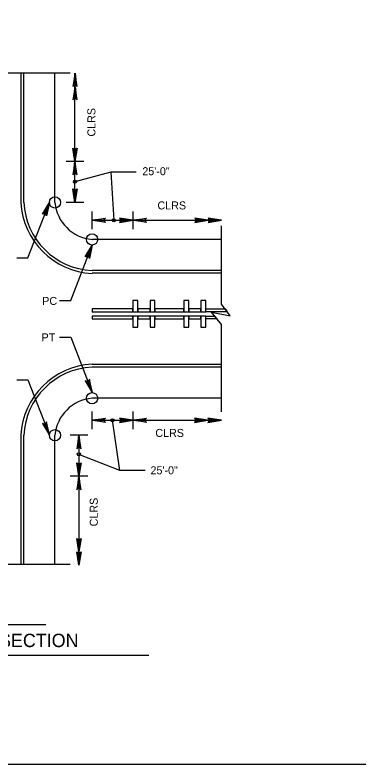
# Model space of a CAD drawing. Extents: x 632008 to 634206, y 294231 to 297795.
# Drawn here: x 632218.9 to 632347.6, y 297215.6 to 297496.3 of the extents above; entities that cross this region are included whole.
import ezdxf

# ---------------------------------------------------------------- set-up
doc = ezdxf.new("R2010")
doc.units = 0
for name, color, linetype in [('1', 7, 'Continuous'), ('3', 7, 'Continuous'), ('Level 2', 7, 'Continuous')]:
    doc.layers.add(name, color=color, linetype=linetype)

msp = doc.modelspace()

# ---------------------------------------------------------------- linework, layer by layer
at = {"layer": '1'}
for p, q in [((632177.83, 297267.85), (632230.42, 297267.85)), ((632142.03, 297256.38), (632268.98, 297256.38))]:
    msp.add_line(p, q, dxfattribs=at)
msp.add_lwpolyline([(632833.86, 297215.62), (632833.86, 297779.62), (632047.86, 297779.62), (632047.86, 297215.62), (632833.86, 297215.62), (632833.86, 297241.98), (632633.86, 297241.98), (632633.86, 297306.66), (632833.86, 297306.66), (632833.86, 297335.62), (632633.86, 297335.62), (632633.86, 297215.62), (632712.66, 297215.62), (632712.66, 297241.98), (632712.66, 297215.62), (632789.66, 297215.62), (632789.66, 297241.98), (632789.66, 297229.66), (632833.86, 297229.66)], dxfattribs=at)
for points in [[(632263, 297386.14), (632247.68, 297386.14), (632247.68, 297385.08), (632263, 297385.08)], [(632269.38, 297386.14), (632264.84, 297386.14), (632264.84, 297385.08), (632269.38, 297385.08)], [(632282.01, 297386.14), (632271.23, 297386.14), (632271.23, 297385.08), (632282.01, 297385.08)], [(632288.41, 297386.14), (632283.89, 297386.14), (632283.89, 297385.08), (632288.41, 297385.08)], [(632290.27, 297386.14), (632297.44, 297386.14), (632298.24, 297385.08), (632290.27, 297385.08)], [(632263, 297383.5), (632247.68, 297383.5), (632247.68, 297382.44), (632263, 297382.44)], [(632269.38, 297383.5), (632264.84, 297383.5), (632264.84, 297382.44), (632269.38, 297382.44)], [(632282.01, 297383.5), (632271.23, 297383.5), (632271.23, 297382.44), (632282.01, 297382.44)], [(632288.41, 297383.5), (632283.89, 297383.5), (632283.89, 297382.44), (632288.41, 297382.44)], [(632290.27, 297383.5), (632293.55, 297383.5), (632294.41, 297382.44), (632290.27, 297382.44)]]:
    msp.add_lwpolyline(points, close=True, dxfattribs=at)
at = {"layer": '3'}
for p, q in [((632241.28, 297426.08), (632241.28, 297474.47)), ((632244.59, 297441.42), (632237.98, 297441.42)), ((632254.75, 297437.45), (632241.28, 297433.84)), ((632244.59, 297426.08), (632237.98, 297426.08)), ((632247.68, 297416.08), (632247.68, 297422.69)), ((632263.02, 297416.08), (632263.02, 297422.69)), ((632247.68, 297419.38), (632296.08, 297419.38)), ((632247.68, 297341.15), (632247.68, 297347.76)), ((632263.02, 297341.15), (632263.02, 297347.76)), ((632247.68, 297344.45), (632296.08, 297344.45)), ((632258.09, 297325.57), (632255.32, 297344.44)), ((632246.05, 297338.81), (632239.44, 297338.81)), ((632242.75, 297338.81), (632242.75, 297290.12)), ((632246.05, 297323.48), (632239.44, 297323.48))]:
    msp.add_line(p, q, dxfattribs=at)
for points in [[(632241.92, 297469.75), (632241.57, 297469.93), (632241.31, 297474.55), (632241.92, 297469.75), (632242.13, 297469.51), (632241.31, 297474.55), (632241.09, 297469.93), (632240.75, 297469.76), (632241.31, 297474.55), (632240.51, 297469.51), (632240.75, 297469.76)], [(632241.92, 297464.73), (632241.57, 297464.91), (632241.31, 297469.53), (632241.92, 297464.73), (632242.13, 297464.49), (632241.31, 297469.53), (632241.09, 297464.91), (632240.75, 297464.74), (632241.31, 297469.53), (632240.51, 297464.49), (632240.75, 297464.74)], [(632241.89, 297446.22), (632241.54, 297446.04), (632241.28, 297441.42), (632241.89, 297446.22), (632242.1, 297446.46), (632241.28, 297441.42), (632241.06, 297446.03), (632240.71, 297446.2), (632241.28, 297441.42), (632240.48, 297446.46), (632240.71, 297446.2)], [(632241.89, 297436.63), (632241.54, 297436.8), (632241.28, 297441.42), (632241.89, 297436.63), (632242.1, 297436.38), (632241.28, 297441.42), (632241.06, 297436.81), (632240.71, 297436.64), (632241.28, 297441.42), (632240.48, 297436.38), (632240.71, 297436.64)], [(632264.17, 297437.45), (632254.75, 297437.45), (632255.81, 297419.38)], [(632241.89, 297430.88), (632241.54, 297430.7), (632241.28, 297426.08), (632241.89, 297430.88), (632242.1, 297431.12), (632241.28, 297426.08), (632241.06, 297430.7), (632240.71, 297430.86), (632241.28, 297426.08), (632240.48, 297431.12), (632240.71, 297430.86)], [(632219.49, 297405.27), (632223.7, 297405.27), (632231.7, 297426.08)], [(632229.46, 297421.8), (632229.85, 297421.84), (632231.7, 297426.08), (632229.46, 297421.8), (632229.18, 297421.64), (632231.7, 297426.08), (632230.3, 297421.68), (632230.57, 297421.4), (632231.7, 297426.08), (632230.69, 297421.08), (632230.57, 297421.4)], [(632252.47, 297418.78), (632252.3, 297419.12), (632247.68, 297419.38), (632252.47, 297418.78), (632252.72, 297418.57), (632247.68, 297419.38), (632252.29, 297419.61), (632252.46, 297419.95), (632247.68, 297419.38), (632252.72, 297420.18), (632252.46, 297419.95)], [(632258.22, 297418.78), (632258.4, 297419.12), (632263.02, 297419.38), (632258.22, 297418.78), (632257.98, 297418.57), (632263.02, 297419.38), (632258.41, 297419.61), (632258.24, 297419.95), (632263.02, 297419.38), (632257.98, 297420.18), (632258.24, 297419.95)], [(632267.81, 297418.78), (632267.64, 297419.12), (632263.02, 297419.38), (632267.81, 297418.78), (632268.06, 297418.57), (632263.02, 297419.38), (632267.63, 297419.61), (632267.8, 297419.95), (632263.02, 297419.38), (632268.06, 297420.18), (632267.8, 297419.95)], [(632286.34, 297418.77), (632286.51, 297419.12), (632291.13, 297419.37), (632286.34, 297418.77), (632286.09, 297418.56), (632291.13, 297419.37), (632286.52, 297419.6), (632286.35, 297419.94), (632291.13, 297419.37), (632286.09, 297420.17), (632286.35, 297419.94)], [(632291.36, 297418.77), (632291.53, 297419.12), (632296.15, 297419.37), (632291.36, 297418.77), (632291.11, 297418.56), (632296.15, 297419.37), (632291.54, 297419.6), (632291.37, 297419.94), (632296.15, 297419.37), (632291.11, 297420.17), (632291.37, 297419.94)], [(632235.47, 297389.29), (632239.69, 297389.29), (632247.68, 297410.1)], [(632245.44, 297405.82), (632245.83, 297405.86), (632247.68, 297410.1), (632245.44, 297405.82), (632245.16, 297405.66), (632247.68, 297410.1), (632246.29, 297405.7), (632246.55, 297405.42), (632247.68, 297410.1), (632246.67, 297405.1), (632246.55, 297405.42)], [(632235.47, 297375.6), (632239.69, 297375.6), (632247.68, 297354.79)], [(632219.49, 297359.62), (632223.7, 297359.62), (632231.7, 297338.81)], [(632245.44, 297359.08), (632245.83, 297359.03), (632247.68, 297354.79), (632245.44, 297359.08), (632245.16, 297359.23), (632247.68, 297354.79), (632246.29, 297359.2), (632246.55, 297359.47), (632247.68, 297354.79), (632246.67, 297359.8), (632246.55, 297359.47)], [(632229.46, 297343.1), (632229.85, 297343.05), (632231.7, 297338.81), (632229.46, 297343.1), (632229.18, 297343.25), (632231.7, 297338.81), (632230.3, 297343.22), (632230.57, 297343.49), (632231.7, 297338.81), (632230.69, 297343.82), (632230.57, 297343.49)], [(632252.47, 297343.85), (632252.3, 297344.2), (632247.68, 297344.45), (632252.47, 297343.85), (632252.72, 297343.64), (632247.68, 297344.45), (632252.29, 297344.68), (632252.46, 297345.02), (632247.68, 297344.45), (632252.72, 297345.25), (632252.46, 297345.02)], [(632258.22, 297343.85), (632258.4, 297344.2), (632263.02, 297344.45), (632258.22, 297343.85), (632257.98, 297343.64), (632263.02, 297344.45), (632258.41, 297344.68), (632258.24, 297345.02), (632263.02, 297344.45), (632257.98, 297345.25), (632258.24, 297345.02)], [(632267.81, 297343.85), (632267.64, 297344.2), (632263.02, 297344.45), (632267.81, 297343.85), (632268.06, 297343.64), (632263.02, 297344.45), (632267.63, 297344.68), (632267.8, 297345.02), (632263.02, 297344.45), (632268.06, 297345.25), (632267.8, 297345.02)], [(632286.26, 297343.85), (632286.44, 297344.2), (632291.06, 297344.45), (632286.26, 297343.85), (632286.02, 297343.64), (632291.06, 297344.45), (632286.44, 297344.68), (632286.28, 297345.02), (632291.06, 297344.45), (632286.02, 297345.25), (632286.28, 297345.02)], [(632291.28, 297343.85), (632291.46, 297344.2), (632296.08, 297344.45), (632291.28, 297343.85), (632291.04, 297343.64), (632296.08, 297344.45), (632291.46, 297344.68), (632291.3, 297345.02), (632296.08, 297344.45), (632291.04, 297345.25), (632291.3, 297345.02)], [(632243.35, 297334.02), (632243, 297334.19), (632242.75, 297338.81), (632243.35, 297334.02), (632243.56, 297333.77), (632242.75, 297338.81), (632242.52, 297334.2), (632242.18, 297334.03), (632242.75, 297338.81), (632241.95, 297333.77), (632242.18, 297334.03)], [(632267.5, 297325.57), (632258.09, 297325.57), (632242.73, 297331.66)], [(632243.35, 297328.27), (632243, 297328.09), (632242.75, 297323.48), (632243.35, 297328.27), (632243.56, 297328.52), (632242.75, 297323.48), (632242.52, 297328.09), (632242.18, 297328.26), (632242.75, 297323.48), (632241.95, 297328.52), (632242.18, 297328.26)], [(632243.35, 297318.68), (632243, 297318.86), (632242.75, 297323.48), (632243.35, 297318.68), (632243.56, 297318.43), (632242.75, 297323.48), (632242.52, 297318.86), (632242.18, 297318.69), (632242.75, 297323.48), (632241.95, 297318.43), (632242.18, 297318.69)], [(632243.36, 297299.94), (632243.01, 297299.76), (632242.75, 297295.14), (632243.36, 297299.94), (632243.56, 297300.18), (632242.75, 297295.14), (632242.52, 297299.76), (632242.18, 297299.92), (632242.75, 297295.14), (632241.95, 297300.18), (632242.18, 297299.92)], [(632243.36, 297294.92), (632243.01, 297294.74), (632242.75, 297290.12), (632243.36, 297294.92), (632243.56, 297295.16), (632242.75, 297290.12), (632242.52, 297294.73), (632242.18, 297294.9), (632242.75, 297290.12), (632241.95, 297295.16), (632242.18, 297294.9)]]:
    msp.add_lwpolyline(points, dxfattribs=at)
for centre, radius in [((632241.28, 297433.84), 0.581), ((632233.81, 297426.08), 2.11), ((632255.81, 297419.38), 0.581), ((632247.68, 297412.21), 2.11), ((632247.68, 297352.68), 2.11), ((632255.32, 297344.44), 0.581), ((632233.81, 297338.81), 2.11), ((632242.74, 297331.68), 0.581)]:
    msp.add_circle(centre, radius, dxfattribs=at)
at = {"layer": 'Level 2'}
for p, q in [((632239.55, 297474.47), (632209.56, 297474.47)), ((632221.1, 297426.08), (632221.1, 297474.47)), ((632222.16, 297426.08), (632222.16, 297474.47)), ((632233.81, 297426.08), (632233.81, 297474.47)), ((632296.08, 297387.97), (632296.08, 297417.26)), ((632296.08, 297412.21), (632247.68, 297412.21)), ((632296.08, 297400.56), (632247.68, 297400.56)), ((632296.08, 297399.51), (632247.68, 297399.51)), ((632299.4, 297383.54), (632296.08, 297387.97)), ((632296.08, 297380.38), (632292.43, 297384.89)), ((632292.43, 297384.89), (632299.4, 297383.54)), ((632296.08, 297347.63), (632296.08, 297380.38)), ((632296.08, 297365.39), (632247.68, 297365.39)), ((632296.08, 297364.33), (632247.68, 297364.33)), ((632296.08, 297352.68), (632247.68, 297352.68)), ((632221.1, 297290.34), (632221.1, 297338.81)), ((632222.16, 297290.34), (632222.16, 297338.81)), ((632233.81, 297290.34), (632233.81, 297338.81)), ((632239.55, 297290.34), (632209.56, 297290.34))]:
    msp.add_line(p, q, dxfattribs=at)
for points in [[(632263, 297385.08), (632264.84, 297385.08), (632264.84, 297389.3), (632263, 297389.3)], [(632269.38, 297385.08), (632271.23, 297385.08), (632271.23, 297389.3), (632269.38, 297389.3)], [(632282.05, 297385.08), (632283.89, 297385.08), (632283.89, 297389.3), (632282.05, 297389.3)], [(632288.41, 297385.08), (632290.26, 297385.08), (632290.26, 297389.3), (632288.41, 297389.3)], [(632263, 297379.27), (632264.84, 297379.27), (632264.84, 297383.5), (632263, 297383.5)], [(632269.38, 297379.27), (632271.23, 297379.27), (632271.23, 297383.5), (632269.38, 297383.5)], [(632282.05, 297379.27), (632283.89, 297379.27), (632283.89, 297383.5), (632282.05, 297383.5)], [(632288.41, 297379.27), (632290.26, 297379.27), (632290.26, 297383.5), (632288.41, 297383.5)]]:
    msp.add_lwpolyline(points, close=True, dxfattribs=at)
for centre, radius, start, end in [((632248.96, 297427.37), 27.91, 182.6354, 267.3646), ((632248.96, 297427.37), 26.86, 182.6354, 267.3646), ((632248.96, 297427.37), 15.21, 184.837, 265.163), ((632248.96, 297337.53), 27.91, 92.6354, 177.3646), ((632248.96, 297337.53), 26.86, 92.6354, 177.3646), ((632248.96, 297337.53), 15.21, 94.837, 175.163)]:
    msp.add_arc(centre, radius, start, end, dxfattribs=at)

# ---------------------------------------------------------------- texts
at = {"layer": '3'}
for p in [(632248.93, 297450.76), (632249.82, 297304.68)]:
    msp.add_text('CLRS', height=3, rotation=90, dxfattribs=at).set_placement(p)
for s, p in [('25\'-0"', (632266.49, 297436.27)), ('CLRS', (632272.16, 297423.45)), ('PC', (632229.04, 297387.66)), ('PT', (632228.8, 297374)), ('CLRS', (632271.37, 297338.19)), ('25\'-0"', (632269.55, 297324.19))]:
    msp.add_text(s, height=3, dxfattribs=at).set_placement(p)
at = {"layer": 'Level 2'}
msp.add_text('CLRS TYPICAL INTERSECTION', height=5, dxfattribs=at).set_placement((632143.41, 297259.43))

doc.saveas('drawing.dxf')
